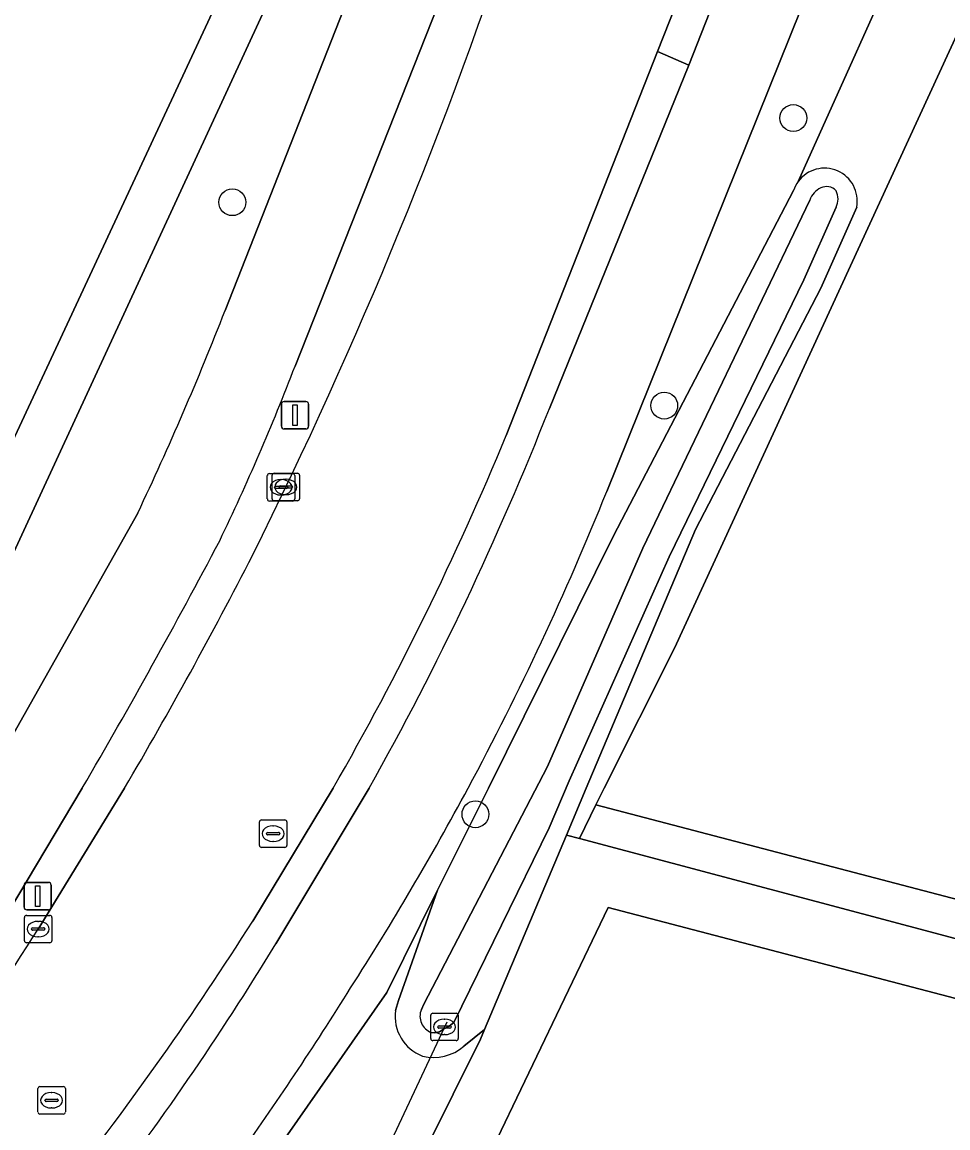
# Model space of a CAD drawing. Extents: x 162722 to 165104, y 384719 to 386284.
# Drawn here: x 164684.76 to 164718.53, y 385237.62 to 385277.92 of the extents above; entities that cross this region are included whole.
import ezdxf

# ---------------------------------------------------------------- set-up
doc = ezdxf.new("R2010")
doc.units = 0
for name, color, linetype in [('IMGEO_Boom', 7, 'Continuous'), ('IMGEO_Bouwland', 7, 'Continuous'), ('IMGEO_Duiker', 7, 'Continuous'), ('IMGEO_Fietspad_gesloten', 7, 'Continuous'), ('IMGEO_Grasland_agrarisch', 7, 'Continuous'), ('IMGEO_Grasland_overig', 7, 'Continuous'), ('IMGEO_Groenvoorziening', 7, 'Continuous'), ('IMGEO_Haag', 7, 'Continuous'), ('IMGEO_Kolk', 7, 'Continuous'), ('IMGEO_Lichtmast', 7, 'Continuous'), ('IMGEO_Oever', 7, 'Continuous'), ('IMGEO_Rijbaan_lokaal_gesloten', 7, 'Continuous'), ('IMGEO_Rioolput', 7, 'Continuous'), ('IMGEO_Voetpad_open', 7, 'Continuous'), ('IMGEO_Waterloop', 7, 'Continuous')]:
    doc.layers.add(name, color=color, linetype=linetype)

msp = doc.modelspace()

# ---------------------------------------------------------------- linework, layer by layer
at = {"layer": 'IMGEO_Boom'}
for centre in [(164712.892, 385274.425), (164692.43, 385271.356), (164708.183, 385263.944), (164701.297, 385249.048)]:
    msp.add_circle(centre, 0.489, dxfattribs=at)
at = {"layer": 'IMGEO_Bouwland'}
msp.add_lwpolyline([(164493.502, 385273.783), (164500, 385270.094), (164506.471, 385265.959), (164534.731, 385250), (164549.889, 385241.44), (164583.345, 385222.034), (164616.981, 385202.931), (164617.689, 385202.496), (164619.486, 385201.483), (164620.33, 385201.401), (164622.065, 385202.018), (164626.942, 385204.607), (164631.813, 385206.953), (164632.145, 385207.153), (164636.69, 385210.06), (164643.775, 385214.59), (164652.179, 385220.731), (164661.426, 385229.027), (164670.433, 385237.79), (164676.015, 385245.523), (164678.452, 385250), (164678.868, 385250.765), (164691.786, 385278.437), (164699.06, 385297.865)], dxfattribs=at)
msp.add_lwpolyline([(164745.275, 385213.617), (164746.715, 385213.238), (164747.384, 385215.48), (164746.268, 385215.828), (164743.536, 385217.83), (164741.645, 385218.276), (164745.662, 385235.305), (164706.144, 385245.654), (164698.904, 385230.586), (164695.506, 385216.256), (164694.621, 385212.371), (164694.026, 385210.099), (164694.118, 385210.077), (164737.221, 385199.884), (164739.131, 385199.385), (164741.443, 385198.796)], close=True, dxfattribs=at)
at = {"layer": 'IMGEO_Duiker'}
msp.add_lwpolyline([(164700.25, 385241.468), (164696.664, 385233.823), (164691.426, 385214.599)], dxfattribs=at)
at = {"layer": 'IMGEO_Fietspad_gesloten'}
for points in [[(164729.694, 385320.003), (164732.296, 385326.605), (164729.905, 385329.047), (164729.17, 385327.184), (164725.277, 385317.296), (164721.68, 385308.429), (164719.197, 385302.102), (164717.368, 385297.419), (164715.979, 385293.88), (164713.823, 385288.356), (164712.416, 385284.789), (164710.907, 385280.994), (164709.084, 385276.348), (164703.995, 385263.842)], [(164714.733, 385315.928), (164717.022, 385321.728), (164713.716, 385322.086), (164711.409, 385316.285), (164692.168, 385267.409)], [(164706.086, 385260.817), (164714.747, 385282.315), (164716.602, 385286.921), (164720.299, 385296.244), (164724.507, 385306.867), (164729.039, 385318.341), (164729.097, 385318.488), (164729.694, 385320.003)], [(164694.721, 385265.383), (164714.733, 385315.928)], [(164688.981, 385260.028), (164683.322, 385250), (164681.739, 385247.31)], [(164684.306, 385245.557), (164686.958, 385250)], [(164697.423, 385250), (164694.015, 385244.321)]]:
    msp.add_lwpolyline(points, dxfattribs=at)
for centre, radius, start, end in [((164586.765, 385308.542), 113.144, 334.61002, 338.68212), ((164614.238, 385296.366), 86.24, 334.33883, 338.94486), ((164598.983, 385305.219), 112.87, 330.7101, 338.49439), ((164606.493, 385300.769), 107.308, 331.76314, 338.14161), ((164471.071, 385375.935), 249.934, 329.7435, 332.10955), ((164606.639, 385300.679), 107.137, 327.24806, 331.76859), ((164604.107, 385299.06), 105.26, 322.25574, 328.66554), ((164590.28, 385309.121), 125.474, 324.6061, 328.04751)]:
    msp.add_arc(centre, radius, start, end, dxfattribs=at)
at = {"layer": 'IMGEO_Grasland_agrarisch'}
msp.add_lwpolyline([(164757.843, 385275.356), (164757.859, 385278.722), (164755.811, 385278.584), (164749.844, 385278.982), (164741.005, 385278.904), (164727.725, 385279.442), (164720.614, 385281.22), (164720.339, 385280.691), (164708.555, 385255.099), (164705.996, 385250), (164705.694, 385249.389), (164748.439, 385238.196), (164751.427, 385250)], close=True, dxfattribs=at)
at = {"layer": 'IMGEO_Grasland_overig'}
for points in [[(164702.972, 385282.392), (164715.984, 385315.47), (164714.733, 385315.928), (164694.721, 385265.383)], [(164713.071, 385272.114), (164717.427, 385281.815), (164714.747, 385282.315), (164706.086, 385260.817)], [(164703.995, 385263.842), (164709.084, 385276.348), (164707.941, 385276.844), (164702.42, 385262.853)], [(164692.565, 385236.447), (164689.342, 385232.011), (164689.465, 385230.243), (164698.061, 385242.555), (164699.916, 385246.279), (164701.769, 385250), (164706.334, 385259.198), (164712.897, 385271.78)], [(164686.958, 385250), (164684.306, 385245.557)], [(164685.351, 385244.864), (164688.501, 385250)], [(164696.111, 385250), (164693.173, 385245.153)], [(164694.015, 385244.321), (164697.423, 385250)]]:
    msp.add_lwpolyline(points, dxfattribs=at)
for centre, radius, start, end in [((164534.584, 385337.489), 177.173, 333.52324, 341.88183), ((164714.042, 385271.396), 1.208, 143.5164, 161.4483), ((164614.238, 385296.366), 86.24, 334.33883, 338.94486), ((164598.983, 385305.219), 112.87, 330.7101, 338.49439), ((164598.413, 385305.931), 112.575, 330.20944, 337.50158), ((164606.493, 385300.769), 107.308, 331.76314, 338.14161), ((164471.071, 385375.935), 249.934, 329.7435, 332.10955), ((164544.741, 385334.578), 166.794, 329.53062, 332.8628), ((164606.639, 385300.679), 107.137, 327.24806, 331.76859), ((164594.471, 385307.567), 116.78, 321.82097, 327.69274), ((164577.548, 385313.078), 127.572, 322.17087, 327.67576), ((164604.107, 385299.06), 105.26, 322.25574, 328.66554), ((164590.28, 385309.121), 125.474, 324.6061, 328.04751)]:
    msp.add_arc(centre, radius, start, end, dxfattribs=at)
at = {"layer": 'IMGEO_Groenvoorziening'}
for points in [[(164692.168, 385267.409), (164711.409, 385316.285)], [(164715.202, 385271.182), (164713.894, 385268.229), (164709.318, 385259.428), (164705.341, 385250), (164704.619, 385248.289), (164705.089, 385248.163), (164705.694, 385249.389), (164705.996, 385250), (164708.555, 385255.099), (164720.339, 385280.691), (164720.614, 385281.22), (164717.427, 385281.815), (164713.071, 385272.114)], [(164693.527, 385278.214), (164681.621, 385252.476), (164680.273, 385250), (164677.372, 385244.669), (164671.649, 385236.74), (164662.519, 385227.858), (164653.188, 385219.486), (164644.679, 385213.269), (164637.169, 385208.467), (164633.122, 385205.879), (164626.198, 385202.114), (164622.195, 385200.055), (164620.735, 385199.779), (164618.935, 385199.795), (164606.126, 385190.644), (164607.691, 385190.5), (164603.072, 385187.341), (164596.893, 385182.426), (164592.558, 385178.361), (164586.629, 385171.736), (164581.425, 385164.528)], [(164681.739, 385247.31), (164683.322, 385250), (164688.981, 385260.028)], [(164698.379, 385241.893), (164698.486, 385242.256), (164699.916, 385246.279), (164698.061, 385242.555), (164689.465, 385230.243), (164689.523, 385229.418), (164690.253, 385226.309), (164690.395, 385225.361), (164690.499, 385223.945), (164690.476, 385222.525), (164690.327, 385221.112), (164687.953, 385209.068), (164688.255, 385209.014), (164687.93, 385207.453), (164691.157, 385206.668), (164691.625, 385208.612), (164692.635, 385212.813), (164694.621, 385212.371), (164695.506, 385216.256), (164693.567, 385216.686), (164694.717, 385221.466), (164696.515, 385229.683)], [(164696.515, 385229.683), (164697.5, 385232.833), (164701.483, 385240.856), (164701.63, 385241.205), (164700.873, 385240.601)]]:
    msp.add_lwpolyline(points, dxfattribs=at)
for points in [[(164748.439, 385238.196), (164705.694, 385249.389), (164705.089, 385248.163), (164748.068, 385236.73)], [(164695.506, 385216.256), (164698.904, 385230.586), (164706.144, 385245.654), (164745.662, 385235.305), (164741.645, 385218.276), (164743.536, 385217.83), (164743.831, 385219.066), (164747.743, 385235.445), (164748.068, 385236.73), (164705.089, 385248.163), (164704.619, 385248.289), (164701.63, 385241.205), (164701.483, 385240.856), (164697.5, 385232.833), (164696.515, 385229.683), (164694.717, 385221.466), (164693.567, 385216.686)]]:
    msp.add_lwpolyline(points, close=True, dxfattribs=at)
for centre, radius, start, end in [((164714.03, 385271.404), 1.193, 349.2769, 143.4785), ((164586.765, 385308.542), 113.144, 334.61002, 338.68212), ((164699.917, 385241.686), 1.552, 172.3192, 249.2317), ((164699.777, 385241.826), 1.644, 255.5614, 311.8297)]:
    msp.add_arc(centre, radius, start, end, dxfattribs=at)
at = {"layer": 'IMGEO_Haag'}
msp.add_lwpolyline([(164695.506, 385216.256), (164698.904, 385230.586), (164706.144, 385245.654), (164745.662, 385235.305), (164741.645, 385218.276), (164743.536, 385217.83), (164743.831, 385219.066), (164747.743, 385235.445), (164748.068, 385236.73), (164705.089, 385248.163), (164704.619, 385248.289), (164701.63, 385241.205), (164701.483, 385240.856), (164697.5, 385232.833), (164696.515, 385229.683), (164694.717, 385221.466), (164693.567, 385216.686)], close=True, dxfattribs=at)
at = {"layer": 'IMGEO_Kolk'}
for p, q in [((164693.707, 385260.54), (164693.707, 385261.392)), ((164693.782, 385261.466), (164694.634, 385261.466)), ((164693.882, 385260.551), (164693.882, 385261.403)), ((164693.957, 385261.477), (164694.809, 385261.477)), ((164694.195, 385261.246), (164694.22, 385261.246)), ((164694.37, 385261.257), (164694.395, 385261.257)), ((164694.708, 385261.392), (164694.708, 385260.54)), ((164694.883, 385261.403), (164694.883, 385260.551)), ((164693.966, 385260.96), (164693.966, 385260.972)), ((164694.404, 385260.923), (164694.006, 385260.923)), ((164694.009, 385261.009), (164694.407, 385261.009)), ((164694.141, 385260.971), (164694.141, 385260.983)), ((164694.579, 385260.934), (164694.181, 385260.934)), ((164694.184, 385261.02), (164694.582, 385261.02)), ((164694.393, 385260.697), (164694.368, 385260.697)), ((164694.45, 385260.972), (164694.45, 385260.96)), ((164694.625, 385260.983), (164694.625, 385260.971)), ((164694.634, 385260.466), (164693.782, 385260.466)), ((164694.809, 385260.477), (164693.957, 385260.477)), ((164694.218, 385260.686), (164694.193, 385260.686)), ((164684.849, 385244.438), (164684.849, 385245.29)), ((164684.924, 385245.364), (164685.776, 385245.364)), ((164685.337, 385245.144), (164685.362, 385245.144)), ((164685.85, 385245.29), (164685.85, 385244.438)), ((164685.108, 385244.858), (164685.108, 385244.87)), ((164685.546, 385244.821), (164685.148, 385244.821)), ((164685.151, 385244.907), (164685.549, 385244.907)), ((164685.36, 385244.584), (164685.335, 385244.584)), ((164685.592, 385244.87), (164685.592, 385244.858)), ((164685.776, 385244.364), (164684.924, 385244.364))]:
    msp.add_line(p, q, dxfattribs=at)
for points in [[(164693.707, 385260.54), (164693.707, 385261.392)], [(164693.782, 385261.466), (164694.634, 385261.466)], [(164693.882, 385260.551), (164693.882, 385261.403)], [(164693.957, 385261.477), (164694.809, 385261.477)], [(164694.708, 385261.392), (164694.708, 385260.54)], [(164694.883, 385261.403), (164694.883, 385260.551)], [(164694.634, 385260.466), (164693.782, 385260.466)], [(164694.809, 385260.477), (164693.957, 385260.477)], [(164684.849, 385244.438), (164684.849, 385245.29)], [(164684.924, 385245.364), (164685.776, 385245.364)], [(164685.85, 385245.29), (164685.85, 385244.438)], [(164685.776, 385244.364), (164684.924, 385244.364)]]:
    msp.add_lwpolyline(points, dxfattribs=at)
for centre, radius, start, end in [((164693.784, 385261.39), 0.0765, 91.552, 178.448), ((164693.784, 385261.39), 0.0765, 91.552, 178.448), ((164693.959, 385261.401), 0.0765, 91.552, 178.448), ((164693.959, 385261.401), 0.0765, 91.552, 178.448), ((164694.632, 385261.39), 0.0765, 1.552, 88.448), ((164694.632, 385261.39), 0.0765, 1.552, 88.448), ((164694.807, 385261.401), 0.0765, 1.552, 88.448), ((164694.807, 385261.401), 0.0765, 1.552, 88.448), ((164694.006, 385260.969), 0.0403, 85.8775, 175.7526), ((164694.003, 385260.959), 0.0366, 178.938, 274.7102), ((164694.181, 385260.98), 0.0403, 85.8775, 175.7526), ((164694.178, 385260.97), 0.0366, 178.938, 274.7102), ((164694.407, 385260.966), 0.043, 264.8664, 352.4533), ((164694.411, 385260.971), 0.0386, 1.7309, 96.639), ((164694.582, 385260.977), 0.043, 264.8664, 352.4533), ((164694.586, 385260.982), 0.0386, 1.7309, 96.639), ((164693.784, 385260.542), 0.0765, 181.552, 268.448), ((164693.784, 385260.542), 0.0765, 181.552, 268.448), ((164693.959, 385260.553), 0.0765, 181.552, 268.448), ((164693.959, 385260.553), 0.0765, 181.552, 268.448), ((164694.632, 385260.542), 0.0765, 271.552, 358.448), ((164694.632, 385260.542), 0.0765, 271.552, 358.448), ((164694.807, 385260.553), 0.0765, 271.552, 358.448), ((164694.807, 385260.553), 0.0765, 271.552, 358.448), ((164684.926, 385245.288), 0.0765, 91.552, 178.448), ((164684.926, 385245.288), 0.0765, 91.552, 178.448), ((164685.774, 385245.288), 0.0765, 1.552, 88.448), ((164685.774, 385245.288), 0.0765, 1.552, 88.448), ((164685.148, 385244.867), 0.0403, 85.8775, 175.7526), ((164685.145, 385244.857), 0.0366, 178.938, 274.7102), ((164685.549, 385244.864), 0.043, 264.8664, 352.4533), ((164685.553, 385244.869), 0.0386, 1.7309, 96.639), ((164684.926, 385244.44), 0.0765, 181.552, 268.448), ((164684.926, 385244.44), 0.0765, 181.552, 268.448), ((164685.774, 385244.44), 0.0765, 271.552, 358.448), ((164685.774, 385244.44), 0.0765, 271.552, 358.448)]:
    msp.add_arc(centre, radius, start, end, dxfattribs=at)
for centre, major_axis, ratio, start_param, end_param in [((164694.194, 385260.966), (-0.387, 0.002), 0.722429, 4.712389, 7.853982), ((164694.369, 385260.977), (-0.387, 0.002), 0.722429, 4.712389, 7.853982), ((164694.219, 385260.966), (-0.39, 0.002), 0.717154, 1.570796, 4.712389), ((164694.394, 385260.977), (-0.39, 0.002), 0.717154, 1.570796, 4.712389), ((164685.336, 385244.864), (-0.387, 0.002), 0.722429, 4.712389, 7.853982), ((164685.361, 385244.864), (-0.39, 0.002), 0.717154, 1.570796, 4.712389)]:
    msp.add_ellipse(centre, major_axis=major_axis, ratio=ratio, start_param=start_param, end_param=end_param, dxfattribs=at)
at = {"layer": 'IMGEO_Lichtmast'}
for p, q in [((164694.222, 385263.191), (164694.222, 385263.991)), ((164694.222, 385263.991), (164694.222, 385263.191)), ((164694.322, 385264.091), (164695.112, 385264.091)), ((164695.112, 385264.091), (164694.322, 385264.091)), ((164695.212, 385263.991), (164695.212, 385263.191)), ((164695.212, 385263.191), (164695.212, 385263.991)), ((164695.112, 385263.091), (164694.322, 385263.091)), ((164694.322, 385263.091), (164695.112, 385263.091)), ((164684.834, 385245.664), (164684.834, 385246.464)), ((164684.834, 385246.464), (164684.834, 385245.664)), ((164684.934, 385246.564), (164685.724, 385246.564)), ((164685.724, 385246.564), (164684.934, 385246.564)), ((164685.824, 385246.464), (164685.824, 385245.664)), ((164685.824, 385245.664), (164685.824, 385246.464)), ((164685.724, 385245.564), (164684.934, 385245.564)), ((164684.934, 385245.564), (164685.724, 385245.564))]:
    msp.add_line(p, q, dxfattribs=at)
for points in [[(164694.642, 385263.966), (164694.792, 385263.966), (164694.792, 385263.216), (164694.642, 385263.216), (164694.642, 385263.966)], [(164685.254, 385246.439), (164685.404, 385246.439), (164685.404, 385245.689), (164685.254, 385245.689), (164685.254, 385246.439)]]:
    msp.add_lwpolyline(points, dxfattribs=at)
for centre, start, end in [((164694.322, 385263.991), 90, 180), ((164694.322, 385263.991), 90, 180), ((164695.112, 385263.991), 0, 90), ((164695.112, 385263.991), 360, 90), ((164694.322, 385263.191), 180, 270), ((164694.322, 385263.191), 180, 270), ((164695.112, 385263.191), 270, 0), ((164695.112, 385263.191), 270, 0), ((164684.934, 385246.464), 90, 180), ((164684.934, 385246.464), 90, 180), ((164685.724, 385246.464), 0, 90), ((164685.724, 385246.464), 360, 90), ((164684.934, 385245.664), 180, 270), ((164684.934, 385245.664), 180, 270), ((164685.724, 385245.664), 270, 0), ((164685.724, 385245.664), 270, 0)]:
    msp.add_arc(centre, 0.1, start, end, dxfattribs=at)
at = {"layer": 'IMGEO_Oever'}
for points in [[(164712.897, 385271.78), (164706.334, 385259.198), (164701.769, 385250), (164699.916, 385246.279), (164698.486, 385242.256), (164698.379, 385241.893)], [(164699.325, 385241.927), (164699.415, 385242.129), (164703.931, 385250.787), (164707.406, 385258.746), (164713.489, 385271.437)], [(164709.318, 385259.428), (164713.894, 385268.229), (164715.202, 385271.182)], [(164714.451, 385271.171), (164713.279, 385268.525), (164708.363, 385258.43), (164704.713, 385250.265), (164703.991, 385248.554), (164700.511, 385241.463), (164700.334, 385241.323), (164700.13, 385241.213), (164699.983, 385241.112), (164699.81, 385241.078), (164699.685, 385241.097)], [(164700.873, 385240.601), (164701.63, 385241.205), (164704.619, 385248.289), (164705.341, 385250), (164709.318, 385259.428)]]:
    msp.add_lwpolyline(points, dxfattribs=at)
for centre, radius, start, end in [((164714.03, 385271.404), 1.193, 349.2769, 143.4785), ((164714.042, 385271.396), 1.208, 143.5164, 161.4483), ((164714.296, 385271.109), 0.871, 117.6924, 157.8633), ((164714.1, 385271.444), 0.483, 43.1843, 115.6134), ((164713.863, 385271.474), 0.661, 332.7219, 27.0884), ((164699.917, 385241.686), 1.552, 172.3192, 249.2317), ((164699.899, 385241.683), 0.624, 156.9806, 249.9156), ((164699.777, 385241.826), 1.644, 255.5614, 311.8297)]:
    msp.add_arc(centre, radius, start, end, dxfattribs=at)
at = {"layer": 'IMGEO_Rijbaan_lokaal_gesloten'}
for points in [[(164702.42, 385262.853), (164707.941, 385276.844), (164709.763, 385281.469), (164711.239, 385285.241), (164712.648, 385288.758), (164714.815, 385294.343), (164716.209, 385297.88), (164716.634, 385299), (164718.066, 385302.579), (164720.541, 385308.852), (164723.859, 385317.256)], [(164688.501, 385250), (164685.351, 385244.864)], [(164693.173, 385245.153), (164696.111, 385250)]]:
    msp.add_lwpolyline(points, dxfattribs=at)
for centre, radius, start, end in [((164534.584, 385337.489), 177.173, 333.52324, 341.88183), ((164598.413, 385305.931), 112.575, 330.20944, 337.50158), ((164544.741, 385334.578), 166.794, 329.53062, 332.8628), ((164594.471, 385307.567), 116.78, 321.82097, 327.69274), ((164577.548, 385313.078), 127.572, 322.17087, 327.67576)]:
    msp.add_arc(centre, radius, start, end, dxfattribs=at)
at = {"layer": 'IMGEO_Rioolput'}
for p, q in [((164693.419, 385247.915), (164693.419, 385248.767)), ((164693.494, 385248.841), (164694.346, 385248.841)), ((164693.907, 385248.621), (164693.932, 385248.621)), ((164694.42, 385248.767), (164694.42, 385247.915)), ((164693.678, 385248.335), (164693.678, 385248.347)), ((164694.116, 385248.298), (164693.718, 385248.298)), ((164693.721, 385248.384), (164694.119, 385248.384)), ((164694.162, 385248.347), (164694.162, 385248.335)), ((164694.346, 385247.841), (164693.494, 385247.841)), ((164693.93, 385248.061), (164693.905, 385248.061)), ((164699.744, 385241.796), (164700.596, 385241.796)), ((164699.669, 385240.87), (164699.669, 385241.722)), ((164700.157, 385241.576), (164700.182, 385241.576)), ((164700.67, 385241.722), (164700.67, 385240.87)), ((164699.928, 385241.29), (164699.928, 385241.302)), ((164700.366, 385241.253), (164699.968, 385241.253)), ((164699.971, 385241.339), (164700.369, 385241.339)), ((164700.18, 385241.016), (164700.155, 385241.016)), ((164700.412, 385241.302), (164700.412, 385241.29)), ((164700.596, 385240.796), (164699.744, 385240.796)), ((164685.339, 385238.196), (164685.339, 385239.048)), ((164685.414, 385239.122), (164686.266, 385239.122)), ((164686.34, 385239.048), (164686.34, 385238.196)), ((164685.598, 385238.616), (164685.598, 385238.628)), ((164686.036, 385238.579), (164685.638, 385238.579)), ((164685.641, 385238.665), (164686.039, 385238.665)), ((164685.827, 385238.902), (164685.852, 385238.902)), ((164686.082, 385238.628), (164686.082, 385238.616)), ((164685.85, 385238.342), (164685.825, 385238.342)), ((164686.266, 385238.122), (164685.414, 385238.122))]:
    msp.add_line(p, q, dxfattribs=at)
for points in [[(164693.419, 385247.915), (164693.419, 385248.767)], [(164693.494, 385248.841), (164694.346, 385248.841)], [(164694.42, 385248.767), (164694.42, 385247.915)], [(164694.346, 385247.841), (164693.494, 385247.841)], [(164699.744, 385241.796), (164700.596, 385241.796)], [(164699.669, 385240.87), (164699.669, 385241.722)], [(164700.67, 385241.722), (164700.67, 385240.87)], [(164700.596, 385240.796), (164699.744, 385240.796)], [(164685.339, 385238.196), (164685.339, 385239.048)], [(164685.414, 385239.122), (164686.266, 385239.122)], [(164686.34, 385239.048), (164686.34, 385238.196)], [(164686.266, 385238.122), (164685.414, 385238.122)]]:
    msp.add_lwpolyline(points, dxfattribs=at)
for centre, radius, start, end in [((164693.496, 385248.765), 0.0765, 91.552, 178.448), ((164693.496, 385248.765), 0.0765, 91.552, 178.448), ((164694.344, 385248.765), 0.0765, 1.552, 88.448), ((164694.344, 385248.765), 0.0765, 1.552, 88.448), ((164693.718, 385248.344), 0.0403, 85.8775, 175.7526), ((164693.715, 385248.334), 0.0366, 178.938, 274.7102), ((164694.119, 385248.341), 0.043, 264.8664, 352.4533), ((164694.123, 385248.346), 0.0386, 1.7309, 96.639), ((164693.496, 385247.917), 0.0765, 181.552, 268.448), ((164693.496, 385247.917), 0.0765, 181.552, 268.448), ((164694.344, 385247.917), 0.0765, 271.552, 358.448), ((164694.344, 385247.917), 0.0765, 271.552, 358.448), ((164699.746, 385241.72), 0.0765, 91.552, 178.448), ((164699.746, 385241.72), 0.0765, 91.552, 178.448), ((164700.594, 385241.72), 0.0765, 1.552, 88.448), ((164700.594, 385241.72), 0.0765, 1.552, 88.448), ((164699.968, 385241.299), 0.0403, 85.8775, 175.7526), ((164699.965, 385241.289), 0.0366, 178.938, 274.7102), ((164700.369, 385241.296), 0.043, 264.8664, 352.4533), ((164700.373, 385241.301), 0.0386, 1.7309, 96.639), ((164699.746, 385240.872), 0.0765, 181.552, 268.448), ((164699.746, 385240.872), 0.0765, 181.552, 268.448), ((164700.594, 385240.872), 0.0765, 271.552, 358.448), ((164700.594, 385240.872), 0.0765, 271.552, 358.448), ((164685.416, 385239.046), 0.0765, 91.552, 178.448), ((164685.416, 385239.046), 0.0765, 91.552, 178.448), ((164686.264, 385239.046), 0.0765, 1.552, 88.448), ((164686.264, 385239.046), 0.0765, 1.552, 88.448), ((164685.638, 385238.625), 0.0403, 85.8775, 175.7526), ((164685.635, 385238.615), 0.0366, 178.938, 274.7102), ((164686.039, 385238.622), 0.043, 264.8664, 352.4533), ((164686.043, 385238.627), 0.0386, 1.7309, 96.639), ((164685.416, 385238.198), 0.0765, 181.552, 268.448), ((164685.416, 385238.198), 0.0765, 181.552, 268.448), ((164686.264, 385238.198), 0.0765, 271.552, 358.448), ((164686.264, 385238.198), 0.0765, 271.552, 358.448)]:
    msp.add_arc(centre, radius, start, end, dxfattribs=at)
for centre, major_axis, ratio, start_param, end_param in [((164693.906, 385248.341), (-0.387, 0.002), 0.722429, 4.712389, 7.853982), ((164693.931, 385248.341), (-0.39, 0.002), 0.717154, 1.570796, 4.712389), ((164700.156, 385241.296), (-0.387, 0.002), 0.722429, 4.712389, 7.853982), ((164700.181, 385241.296), (-0.39, 0.002), 0.717154, 1.570796, 4.712389), ((164685.826, 385238.622), (-0.387, 0.002), 0.722429, 4.712389, 7.853982), ((164685.851, 385238.622), (-0.39, 0.002), 0.717154, 1.570796, 4.712389)]:
    msp.add_ellipse(centre, major_axis=major_axis, ratio=ratio, start_param=start_param, end_param=end_param, dxfattribs=at)
at = {"layer": 'IMGEO_Voetpad_open'}
msp.add_lwpolyline([(164709.084, 385276.348), (164710.907, 385280.994), (164709.763, 385281.469), (164707.941, 385276.844)], close=True, dxfattribs=at)
at = {"layer": 'IMGEO_Waterloop'}
for points in [[(164691.786, 385278.437), (164678.868, 385250.765), (164678.452, 385250), (164676.015, 385245.523), (164670.433, 385237.79), (164661.426, 385229.027), (164652.179, 385220.731), (164643.775, 385214.59), (164636.69, 385210.06), (164632.145, 385207.153), (164631.813, 385206.953), (164626.942, 385204.607), (164622.065, 385202.018), (164620.33, 385201.401), (164619.486, 385201.483), (164617.689, 385202.496), (164616.981, 385202.931), (164583.345, 385222.034), (164549.889, 385241.44)], [(164582.548, 385220.745), (164613.935, 385202.816), (164617.313, 385200.379), (164618.935, 385199.795), (164620.735, 385199.779), (164622.195, 385200.055), (164626.198, 385202.114), (164633.122, 385205.879), (164637.169, 385208.467), (164644.679, 385213.269), (164653.188, 385219.486), (164662.519, 385227.858), (164671.649, 385236.74), (164677.372, 385244.669), (164680.273, 385250), (164681.621, 385252.476), (164693.527, 385278.214)], [(164713.489, 385271.437), (164707.406, 385258.746), (164703.931, 385250.787), (164699.415, 385242.129), (164699.325, 385241.927)], [(164699.685, 385241.097), (164699.81, 385241.078), (164699.983, 385241.112), (164700.13, 385241.213), (164700.334, 385241.323), (164700.511, 385241.463), (164703.991, 385248.554), (164704.713, 385250.265), (164708.363, 385258.43), (164713.279, 385268.525), (164714.451, 385271.171)]]:
    msp.add_lwpolyline(points, dxfattribs=at)
for centre, radius, start, end in [((164714.296, 385271.109), 0.871, 117.6924, 157.8633), ((164714.1, 385271.444), 0.483, 43.1843, 115.6134), ((164713.863, 385271.474), 0.661, 332.7219, 27.0884), ((164699.899, 385241.683), 0.624, 156.9806, 249.9156)]:
    msp.add_arc(centre, radius, start, end, dxfattribs=at)

doc.saveas('drawing.dxf')
